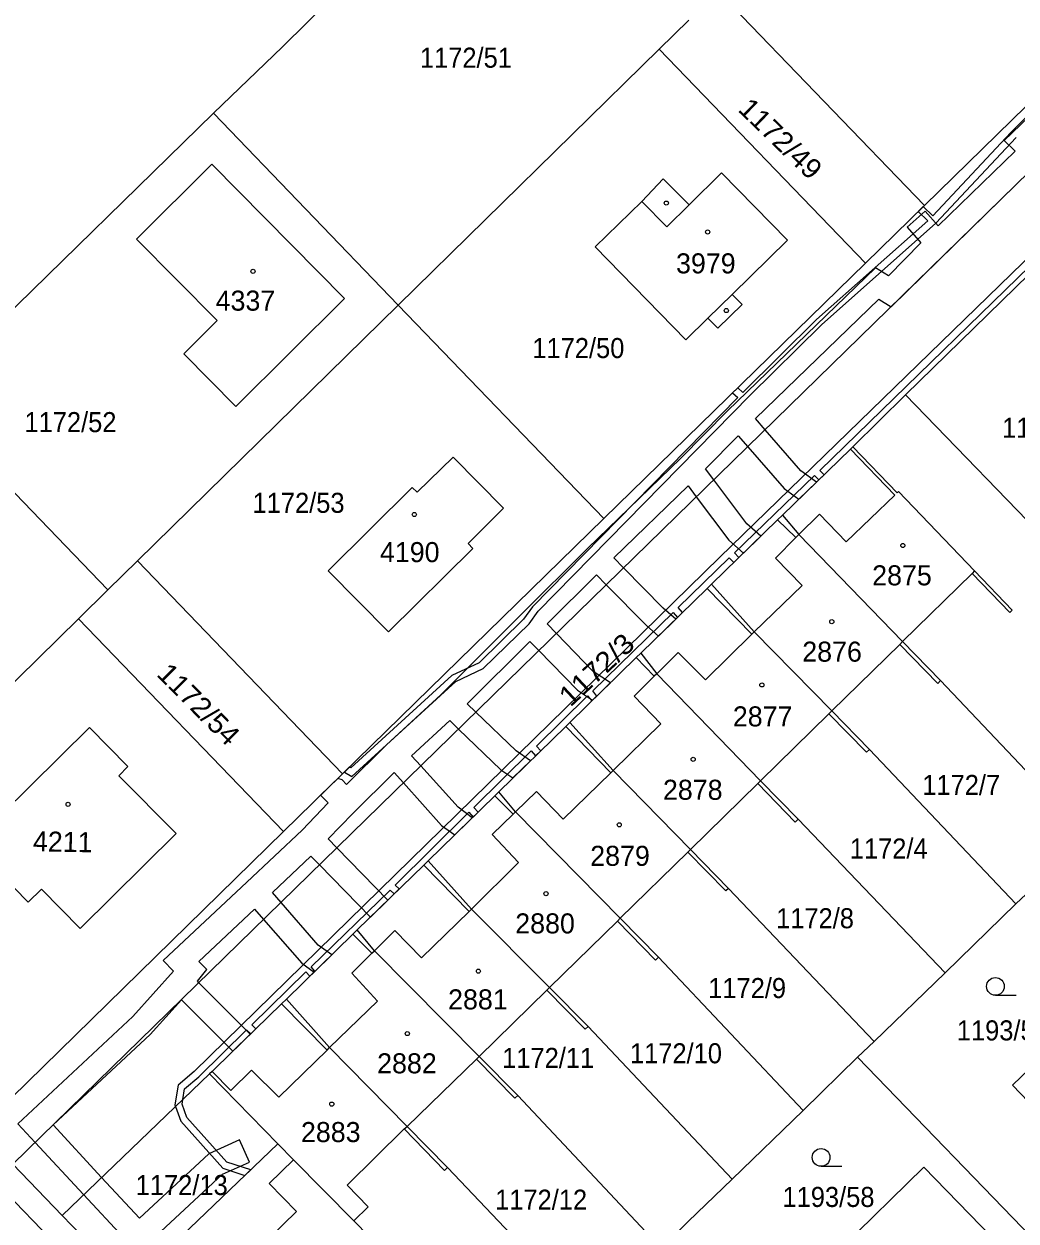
# Model space of a CAD drawing. Extents: x -679733 to -673243, y -1075091 to -1066557.
# Drawn here: x -676980.4 to -676896.3, y -1070289.4 to -1070187.9 of the extents above; entities that cross this region are included whole.
import ezdxf
from ezdxf.enums import TextEntityAlignment as Align

# ---------------------------------------------------------------- set-up
doc = ezdxf.new("R2010")
doc.units = 0
doc.header["$LTSCALE"] = 0.68
for name, color, linetype, lineweight in [('1', 7, 'Continuous', 25), ('13', 7, 'Continuous', 13), ('3', 7, 'Continuous', 25), ('4', 7, 'Continuous', 13), ('5', 7, 'Continuous', 25)]:
    doc.layers.add(name, color=color, linetype=linetype, lineweight=lineweight)
doc.layers.add('2', color=7, linetype='Continuous')

msp = doc.modelspace()

# ---------------------------------------------------------------- linework, layer by layer
at = {"layer": '1'}
for p, q in [((-676921.54, -1070185.16), (-676904.05, -1070203.3)), ((-676964.36, -1070195.48), (-676948.68, -1070211.75)), ((-676970.82, -1070233.45), (-676948.68, -1070211.75)), ((-676910.12, -1070223.77), (-676905.66, -1070219.37)), ((-676975.82, -1070238.35), (-677001.61, -1070263.61)), ((-676902.67, -1070243.58), (-676905.9, -1070240.28)), ((-676896.28, -1070262.53), (-676908.71, -1070249.43)), ((-676909.72, -1070275.51), (-676891.99, -1070293.85)), ((-676920.37, -1070285.87), (-676914.34, -1070280.04)), ((-676944.52, -1070284.87), (-676947.93, -1070281.41)), ((-676932.41, -1070297.54), (-676944.52, -1070284.87))]:
    msp.add_line(p, q, dxfattribs=at)
for points in [[(-676832.51, -1070133.43), (-676854.69, -1070155.09), (-676859.7, -1070159.98), (-676881.87, -1070181.64), (-676904.05, -1070203.3), (-676909.06, -1070208.19), (-676931.24, -1070229.85)], [(-676964.36, -1070195.48), (-676958.5, -1070189.87), (-676939.74, -1070171.31), (-676915.21, -1070147.05)], [(-676924.04, -1070187.61), (-676926.54, -1070190.06), (-676909.06, -1070208.19)], [(-676926.54, -1070190.06), (-676948.68, -1070211.75), (-676931.24, -1070229.85)], [(-676887.94, -1070193.42), (-676981.38, -1070284.6), (-676977.21, -1070288.93)], [(-676989.08, -1070219.56), (-676983.6, -1070214.24), (-676964.36, -1070195.48)], [(-676870.63, -1070211.14), (-676883.55, -1070197.81), (-676905.66, -1070219.37), (-676892.74, -1070232.71), (-676883.35, -1070223.55)], [(-676989.08, -1070219.56), (-676973.32, -1070235.9), (-676970.82, -1070233.45), (-676953.42, -1070251.51)], [(-676910.12, -1070223.77), (-676910.31, -1070223.98), (-676916.1, -1070229.56)], [(-676905.9, -1070240.28), (-676899.99, -1070234.5), (-676896.79, -1070237.83), (-676896.59, -1070237.63), (-676899.79, -1070234.3), (-676906.26, -1070227.57), (-676906.37, -1070227.67), (-676910.12, -1070223.77)], [(-676931.24, -1070229.85), (-676953.42, -1070251.51), (-676958.42, -1070256.4), (-676984.25, -1070281.62)], [(-676916.1, -1070229.56), (-676916.5, -1070229.95), (-676922.11, -1070235.42)], [(-676916.1, -1070229.56), (-676914.69, -1070231.21), (-676905.9, -1070240.28)], [(-676902.67, -1070243.58), (-676890.31, -1070256.65), (-676879.66, -1070246.12), (-676892.74, -1070232.71)], [(-676973.32, -1070235.9), (-676975.82, -1070238.35), (-676958.42, -1070256.4)], [(-676922.11, -1070235.42), (-676922.48, -1070235.78), (-676928.12, -1070241.28)], [(-676922.11, -1070235.42), (-676918.48, -1070239.46), (-676911.91, -1070246.17)], [(-676934.13, -1070247.14), (-676928.49, -1070241.64), (-676928.12, -1070241.28)], [(-676928.12, -1070241.28), (-676926.76, -1070243.01), (-676917.94, -1070252.08)], [(-676911.91, -1070246.17), (-676906.14, -1070240.52), (-676902.92, -1070243.83), (-676902.67, -1070243.58)], [(-676917.94, -1070252.08), (-676912.15, -1070246.4), (-676908.97, -1070249.67), (-676908.71, -1070249.43), (-676911.91, -1070246.17)], [(-676940.14, -1070253.01), (-676934.48, -1070247.48), (-676934.13, -1070247.14)], [(-676923.9, -1070257.92), (-676930.44, -1070251.21), (-676934.13, -1070247.14)], [(-676914.76, -1070255.35), (-676915.01, -1070255.59), (-676918.18, -1070252.31), (-676923.9, -1070257.92)], [(-676917.94, -1070252.08), (-676914.76, -1070255.35), (-676902.3, -1070268.37), (-676896.28, -1070262.53)], [(-676940.14, -1070253.01), (-676940.49, -1070253.35), (-676946.15, -1070258.87)], [(-676929.85, -1070263.74), (-676938.73, -1070254.72), (-676940.14, -1070253.01)], [(-676896.28, -1070262.53), (-676895.42, -1070261.7), (-676890.31, -1070256.65)], [(-676920.68, -1070261.22), (-676920.9, -1070261.43), (-676924.11, -1070258.13), (-676929.85, -1070263.74)], [(-676923.9, -1070257.92), (-676920.68, -1070261.22), (-676908.32, -1070274.2), (-676902.3, -1070268.37)], [(-676952.16, -1070264.73), (-676946.52, -1070259.23), (-676946.15, -1070258.87)], [(-676946.15, -1070258.87), (-676942.46, -1070262.96), (-676935.85, -1070269.62)], [(-676935.85, -1070269.62), (-676930.09, -1070263.98), (-676926.85, -1070267.29), (-676926.6, -1070267.04), (-676929.85, -1070263.74)], [(-676952.16, -1070264.73), (-676952.53, -1070265.09), (-676958.17, -1070270.59)], [(-676941.81, -1070275.47), (-676950.71, -1070266.5), (-676952.16, -1070264.73)], [(-676926.6, -1070267.04), (-676914.34, -1070280.04), (-676909.72, -1070275.51), (-676908.32, -1070274.2)], [(-676935.85, -1070269.62), (-676932.58, -1070272.91), (-676920.37, -1070285.87)], [(-676958.17, -1070270.59), (-676958.58, -1070270.99), (-676964.18, -1070276.45), (-676964.47, -1070276.73), (-676964.69, -1070276.94), (-676958.9, -1070282.86), (-676957.56, -1070284.22)], [(-676947.93, -1070281.41), (-676954.52, -1070274.71), (-676958.17, -1070270.59)], [(-676932.58, -1070272.91), (-676932.83, -1070273.16), (-676936.09, -1070269.85), (-676941.81, -1070275.47)], [(-676947.93, -1070281.41), (-676942.05, -1070275.7), (-676938.79, -1070279.01), (-676938.54, -1070278.77), (-676941.81, -1070275.47)], [(-676964.69, -1070276.94), (-676977.21, -1070288.93), (-676971.46, -1070294.88), (-676970.97, -1070294.41), (-676969.77, -1070293.26), (-676958.9, -1070282.86)], [(-676938.54, -1070278.77), (-676926.39, -1070291.71), (-676924.08, -1070289.44), (-676920.37, -1070285.87)], [(-676952.45, -1070289.39), (-676951.23, -1070288.2), (-676953.03, -1070286.36), (-676948.19, -1070281.61), (-676944.77, -1070285.12), (-676944.52, -1070284.87)], [(-676957.56, -1070284.22), (-676959.64, -1070286.24), (-676957.32, -1070288.6), (-676961.78, -1070292.95), (-676954.95, -1070299.72), (-676948.5, -1070293.43)], [(-676948.5, -1070293.43), (-676952.45, -1070289.39), (-676957.56, -1070284.22)]]:
    msp.add_lwpolyline(points, dxfattribs=at)
for points in [[(-676964.05, -1070213.06), (-676970.9, -1070206.16), (-676964.51, -1070199.81), (-676953.25, -1070211.19), (-676962.48, -1070220.35), (-676966.89, -1070215.89)], [(-676926.2, -1070201.05), (-676924.01, -1070203.25), (-676921.26, -1070200.54), (-676915.66, -1070206.26), (-676920.35, -1070210.85), (-676919.52, -1070211.7), (-676921.58, -1070213.71), (-676922.41, -1070212.86), (-676924.29, -1070214.69), (-676931.98, -1070206.82), (-676928.02, -1070202.96)], [(-676944.02, -1070224.66), (-676939.75, -1070228.96), (-676942.75, -1070231.96), (-676942.37, -1070232.38), (-676949.51, -1070239.45), (-676954.64, -1070234.29), (-676947.5, -1070227.21), (-676947.07, -1070227.61)], [(-676974.87, -1070247.57), (-676971.64, -1070250.89), (-676972.38, -1070251.67), (-676967.54, -1070256.56), (-676975.68, -1070264.6), (-676978.94, -1070261.27), (-676980.09, -1070262.39), (-676984.92, -1070257.45)], [(-676882.03, -1070278.6), (-676889.4, -1070271), (-676896.58, -1070277.9), (-676889.19, -1070285.58)], [(-676896.36, -1070292.82), (-676904.1, -1070284.86), (-676911.13, -1070291.75), (-676903.4, -1070299.67)]]:
    msp.add_lwpolyline(points, close=True, dxfattribs=at)
at = {"layer": '13'}
for points in [[(-676888.13, -1070189.01), (-676897.27, -1070197.79), (-676896.34, -1070198.71), (-676902.88, -1070205.03), (-676903.98, -1070203.79), (-676905.52, -1070205.15), (-676904.35, -1070206.48), (-676907.1, -1070209.27), (-676908.21, -1070208.59), (-676920.75, -1070220.72), (-676924.72, -1070224.74), (-676932.64, -1070232.39), (-676938.25, -1070238), (-676945.06, -1070244.79), (-676949.68, -1070249.04), (-676953.07, -1070252.39), (-676953.44, -1070252), (-676953.8, -1070251.88), (-676955.27, -1070253.32), (-676954.63, -1070253.96), (-676956.83, -1070256.26), (-676961.54, -1070260.68), (-676968.62, -1070267.32), (-676967.75, -1070268.22), (-676971.21, -1070272.07), (-676980.95, -1070281.17), (-676979.48, -1070282.75), (-676975.38, -1070287.17), (-676971.97, -1070290.84)], [(-676888.48, -1070188.98), (-676896.71, -1070197.13), (-676903.32, -1070204.2), (-676904.15, -1070203.39), (-676904.57, -1070203.81), (-676903.76, -1070204.62), (-676913.21, -1070212.98), (-676919.46, -1070219.17), (-676919.89, -1070218.77), (-676920.32, -1070219.19), (-676919.88, -1070219.59), (-676937.29, -1070237.33), (-676938.05, -1070238.39), (-676941.81, -1070242.08), (-676944.15, -1070243.16), (-676952.7, -1070250.98), (-676952.81, -1070250.92), (-676953.26, -1070251.36), (-676952.62, -1070251.72), (-676943.81, -1070243.66), (-676941.47, -1070242.58), (-676937.59, -1070238.77), (-676936.83, -1070237.71), (-676918.87, -1070219.42), (-676912.79, -1070213.42), (-676903.08, -1070204.82), (-676896.27, -1070197.55)], [(-676925.14, -1070238.38), (-676926.21, -1070237.46), (-676929.57, -1070234.04), (-676930.41, -1070233.19), (-676924.1, -1070227.09), (-676923.4, -1070228.02), (-676920.64, -1070231.69), (-676919.4, -1070232.78), (-676917.92, -1070231.34), (-676919.12, -1070230.29), (-676921.91, -1070226.57), (-676922.62, -1070225.63), (-676919.86, -1070222.83), (-676919.04, -1070223.77), (-676915.94, -1070227.32), (-676914.71, -1070228.22), (-676913.2, -1070226.77), (-676914.54, -1070225.8), (-676917.56, -1070222.33), (-676918.39, -1070221.38), (-676907.91, -1070211.25), (-676906.87, -1070211.9), (-676896.23, -1070201.51)], [(-676890.76, -1070203.38), (-676921.41, -1070233.12), (-676966, -1070276.73), (-676967.37, -1070277.88), (-676967.63, -1070279.57), (-676967.58, -1070279.71), (-676967.13, -1070280.96), (-676963.58, -1070284.94), (-676961.7, -1070285.54), (-676961.19, -1070285.06), (-676963.24, -1070284.42), (-676966.61, -1070280.64), (-676967.01, -1070279.51), (-676966.95, -1070279.1), (-676966.81, -1070278.2), (-676965.6, -1070277.19), (-676961.55, -1070273.21), (-676961.2, -1070273.54), (-676960.76, -1070273.12), (-676961.11, -1070272.79), (-676956.52, -1070268.29), (-676956.18, -1070268.65), (-676955.75, -1070268.23), (-676956.08, -1070267.87), (-676949.38, -1070261.35), (-676949.04, -1070261.68), (-676948.6, -1070261.26), (-676948.95, -1070260.93), (-676942.71, -1070254.76), (-676942.34, -1070255.16), (-676941.91, -1070254.74), (-676942.28, -1070254.34), (-676937.41, -1070249.56), (-676937.03, -1070249.97), (-676936.6, -1070249.55), (-676936.97, -1070249.14), (-676932.63, -1070244.88), (-676932.27, -1070245.32), (-676931.84, -1070244.9), (-676932.19, -1070244.46), (-676925.37, -1070237.81), (-676924.99, -1070238.23), (-676924.57, -1070237.81), (-676924.95, -1070237.39), (-676920.6, -1070233.19), (-676920.23, -1070233.58), (-676919.8, -1070233.17), (-676920.17, -1070232.76), (-676913.36, -1070226.2), (-676913, -1070226.57), (-676912.56, -1070226.15), (-676912.93, -1070225.78), (-676890.88, -1070204.35)], [(-676969.23, -1070290.67), (-676963.6, -1070285.45), (-676961.31, -1070284.42), (-676962.15, -1070282.54), (-676964.76, -1070283.71), (-676970.64, -1070289.16), (-676973.85, -1070285.71), (-676977.97, -1070281.27), (-676969.73, -1070273.59), (-676967.08, -1070270.65), (-676962.72, -1070275.02), (-676961.24, -1070273.58), (-676965.61, -1070269.21), (-676965.73, -1070269.09), (-676964.93, -1070268.1), (-676965.6, -1070267.4), (-676960.87, -1070262.96), (-676960.11, -1070263.84), (-676956.88, -1070267.56), (-676955.82, -1070268.3), (-676954.32, -1070266.84), (-676955.48, -1070266.02), (-676958.63, -1070262.4), (-676959.36, -1070261.55), (-676956.09, -1070258.47), (-676955.37, -1070259.21), (-676951.05, -1070263.65), (-676949.58, -1070262.21), (-676953.89, -1070257.78), (-676954.63, -1070257.02), (-676952.55, -1070254.85), (-676949.04, -1070251.38), (-676948.24, -1070252.27), (-676945.01, -1070255.87), (-676943.9, -1070256.68), (-676942.41, -1070255.22), (-676943.61, -1070254.33), (-676946.77, -1070250.83), (-676947.55, -1070249.96), (-676944.32, -1070246.99), (-676943.57, -1070247.71), (-676939.97, -1070251.15), (-676938.96, -1070251.85), (-676937.46, -1070250.39), (-676938.67, -1070249.55), (-676942.1, -1070246.27), (-676942.83, -1070245.57), (-676937.51, -1070240.27), (-676936.75, -1070241.05), (-676933.48, -1070244.4), (-676932.2, -1070245.26), (-676930.69, -1070243.79), (-676932.16, -1070242.82), (-676935.26, -1070239.6), (-676936.04, -1070238.79), (-676931.88, -1070234.63), (-676931.04, -1070235.48), (-676927.61, -1070238.96), (-676926.62, -1070239.82), (-676925.14, -1070238.38)]]:
    msp.add_lwpolyline(points, dxfattribs=at)
at = {"layer": '3'}
for p, q in [((-676898.023, -1070270.27), (-676896.273, -1070270.27)), ((-676912.813, -1070284.77), (-676911.063, -1070284.77))]:
    msp.add_line(p, q, dxfattribs=at)
for centre in [(-676898.0229, -1070269.5198), (-676912.8129, -1070284.0198)]:
    msp.add_circle(centre, 0.75, dxfattribs=at)
at = {"layer": '4'}
for p, q in [((-676928.02, -1070202.96), (-676925.91, -1070205.11)), ((-676925.91, -1070205.11), (-676924.01, -1070203.25)), ((-676922.41, -1070212.86), (-676920.35, -1070210.85)), ((-676910.31, -1070223.98), (-676906.57, -1070227.87)), ((-676906.57, -1070227.87), (-676910.69, -1070231.83)), ((-676914.96, -1070231.47), (-676916.5, -1070229.95)), ((-676912.96, -1070229.48), (-676914.69, -1070231.21)), ((-676910.69, -1070231.83), (-676912.96, -1070229.48)), ((-676914.69, -1070231.21), (-676914.96, -1070231.47)), ((-676914.96, -1070231.47), (-676916.69, -1070233.2)), ((-676916.69, -1070233.2), (-676914.43, -1070235.54)), ((-676899.79, -1070234.3), (-676899.99, -1070234.5)), ((-676918.7, -1070239.67), (-676922.48, -1070235.78)), ((-676914.43, -1070235.54), (-676918.48, -1070239.46)), ((-676922.63, -1070243.53), (-676918.7, -1070239.67)), ((-676918.7, -1070239.67), (-676918.48, -1070239.46)), ((-676905.9, -1070240.28), (-676906.14, -1070240.52)), ((-676926.76, -1070243.01), (-676924.94, -1070241.2)), ((-676924.94, -1070241.2), (-676922.63, -1070243.53)), ((-676926.97, -1070243.22), (-676928.49, -1070241.64)), ((-676926.97, -1070243.22), (-676928.66, -1070244.91)), ((-676926.76, -1070243.01), (-676926.97, -1070243.22)), ((-676928.66, -1070244.91), (-676926.42, -1070247.25)), ((-676911.91, -1070246.17), (-676912.15, -1070246.4)), ((-676930.65, -1070251.42), (-676934.48, -1070247.48)), ((-676926.42, -1070247.25), (-676930.44, -1070251.21)), ((-676934.69, -1070255.34), (-676930.65, -1070251.42)), ((-676930.65, -1070251.42), (-676930.44, -1070251.21)), ((-676917.94, -1070252.08), (-676918.18, -1070252.31)), ((-676938.95, -1070254.93), (-676940.49, -1070253.35)), ((-676938.73, -1070254.72), (-676936.96, -1070253)), ((-676936.96, -1070253), (-676934.69, -1070255.34)), ((-676938.95, -1070254.93), (-676940.73, -1070256.65)), ((-676938.73, -1070254.72), (-676938.95, -1070254.93)), ((-676940.73, -1070256.65), (-676938.48, -1070259.01)), ((-676923.9, -1070257.92), (-676924.11, -1070258.13)), ((-676942.67, -1070263.17), (-676946.52, -1070259.23)), ((-676938.48, -1070259.01), (-676942.46, -1070262.96)), ((-676942.67, -1070263.17), (-676942.46, -1070262.96)), ((-676929.85, -1070263.74), (-676930.09, -1070263.98)), ((-676950.93, -1070266.71), (-676952.53, -1070265.09)), ((-676952.62, -1070268.41), (-676950.93, -1070266.71)), ((-676950.93, -1070266.71), (-676950.71, -1070266.5)), ((-676952.62, -1070268.41), (-676950.45, -1070270.76)), ((-676936.09, -1070269.85), (-676935.85, -1070269.62)), ((-676950.45, -1070270.76), (-676954.52, -1070274.71)), ((-676958.58, -1070270.99), (-676954.73, -1070274.92)), ((-676954.73, -1070274.92), (-676958.81, -1070278.91)), ((-676954.73, -1070274.92), (-676954.52, -1070274.71)), ((-676942.05, -1070275.7), (-676941.81, -1070275.47)), ((-676962.9, -1070278.34), (-676964.47, -1070276.73)), ((-676961.15, -1070276.63), (-676962.9, -1070278.34)), ((-676958.81, -1070278.91), (-676961.15, -1070276.63)), ((-676948.19, -1070281.61), (-676947.93, -1070281.41)), ((-676982.97, -1070285.98), (-676931.69, -1070338.97))]:
    msp.add_line(p, q, dxfattribs=at)
msp.add_lwpolyline([(-676950.71, -1070266.5), (-676948.99, -1070264.78), (-676946.72, -1070267.11), (-676942.67, -1070263.17)], dxfattribs=at)
at = {"layer": '5'}
for centre in [(-676925.9468, -1070203.1092), (-676922.4368, -1070205.5592), (-676961.0068, -1070208.8892), (-676920.8568, -1070212.2192), (-676947.3268, -1070229.5092), (-676905.8768, -1070232.1392), (-676911.9068, -1070238.5992), (-676917.8368, -1070243.9592), (-676923.6668, -1070250.2692), (-676976.6968, -1070254.079), (-676929.9368, -1070255.8192), (-676936.1568, -1070261.6592), (-676941.8868, -1070268.2292), (-676947.9168, -1070273.5192), (-676954.3268, -1070279.4992)]:
    msp.add_circle(centre, 0.175, dxfattribs=at)

# ---------------------------------------------------------------- texts
at = {"layer": '2', "width": 0.95}
for s, p in [('1172/51', (-676946.85, -1070191.63)), ('1172/50', (-676937.31, -1070216.249)), ('1172/52', (-676980.4, -1070222.529)), ('1172/5', (-676897.46, -1070223.009)), ('1172/53', (-676961.05, -1070229.37)), ('1172/7', (-676904.23, -1070253.29)), ('1172/4', (-676910.38, -1070258.68)), ('1172/8', (-676916.63, -1070264.59)), ('1172/9', (-676922.39, -1070270.509)), ('1193/57', (-676901.3, -1070274.1)), ('1172/11', (-676939.87, -1070276.43)), ('1172/10', (-676929.03, -1070276.04)), ('1172/13', (-676970.96, -1070287.21)), ('1172/12', (-676940.47, -1070288.45)), ('1193/58', (-676916.09, -1070288.22))]:
    msp.add_text(s, height=1.7, dxfattribs=at).set_placement(p)
at = {"layer": '2'}
for s, rotation, width, p in [('1172/49', 316, 1.05, (-676919.95, -1070195.251)), ('1172/3', 43, 1.1, (-676934.08, -1070245.891)), ('1172/54', 315, 1.05, (-676969.271, -1070243.141))]:
    msp.add_text(s, height=1.7, rotation=rotation, dxfattribs=dict(at, width=width)).set_placement(p)
for s, p in [('3979', (-676925.12, -1070209.07)), ('4337', (-676964.18, -1070212.229)), ('2875', (-676908.48, -1070235.519)), ('2876', (-676914.41, -1070241.989)), ('2877', (-676920.3, -1070247.479)), ('2878', (-676926.23, -1070253.7)), ('2879', (-676932.4, -1070259.3)), ('2880', (-676938.76, -1070265.029)), ('2882', (-676950.48, -1070276.89)), ('2883', (-676956.94, -1070282.72))]:
    msp.add_text(s, height=1.7, dxfattribs=at).set_placement(p)
for s, p in [('4190', (-676947.71, -1070233.55)), ('2881', (-676941.93, -1070271.47))]:
    msp.add_text(s, height=1.7, dxfattribs=at).set_placement(p, align=Align.CENTER)
msp.add_text('4211', height=1.7, rotation=359, dxfattribs=at).set_placement((-676977.1643, -1070258.1099), align=Align.CENTER)

doc.saveas('drawing.dxf')
